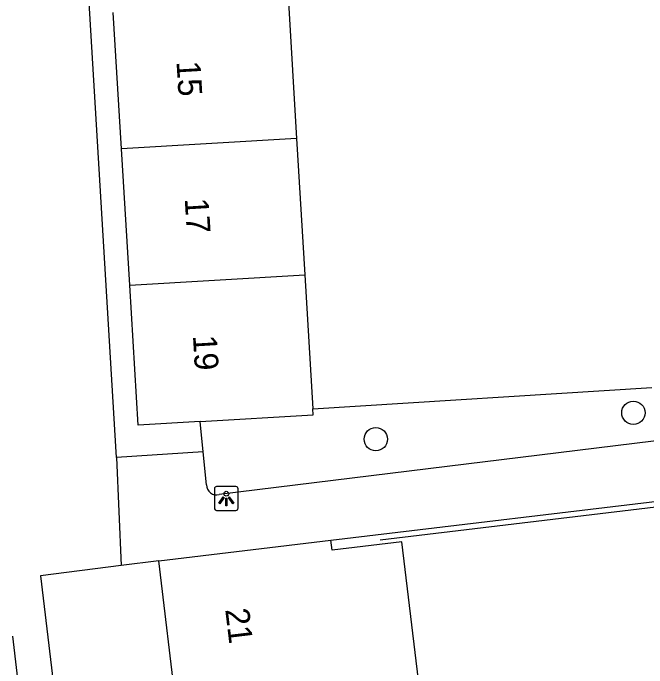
# Model space of a CAD drawing. Extents: x 159053 to 160041, y 380450 to 381422.
# Drawn here: x 159742.79 to 159769.36, y 381113.84 to 381141.29 of the extents above; entities that cross this region are included whole.
import ezdxf

# ---------------------------------------------------------------- set-up
doc = ezdxf.new("R2010")
doc.units = 0
for name, color, linetype in [('IMGEO_Boom', 7, 'Continuous'), ('IMGEO_Groenvoorziening', 7, 'Continuous'), ('IMGEO_Lichtpunt', 7, 'Continuous'), ('IMGEO_Muur', 7, 'Continuous'), ('IMGEO_Pand', 7, 'Continuous'), ('IMGEO_Pand_nummerreeks', 7, 'Continuous'), ('IMGEO_Voetpad_open', 7, 'Continuous')]:
    doc.layers.add(name, color=color, linetype=linetype)

msp = doc.modelspace()

# ---------------------------------------------------------------- linework, layer by layer
at = {"layer": 'IMGEO_Boom'}
for centre in [(159768.788, 381124.534), (159757.99, 381123.426)]:
    msp.add_circle(centre, 0.489, dxfattribs=at)
at = {"layer": 'IMGEO_Groenvoorziening'}
for points in [[(159755.352, 381124.697), (159769.569, 381125.594)], [(159750.76, 381122.893), (159750.631, 381124.165)]]:
    msp.add_lwpolyline(points, dxfattribs=at)
at = {"layer": 'IMGEO_Lichtpunt'}
for p, q in [((159752.127, 381121.438), (159751.319, 381121.438)), ((159752.127, 381121.438), (159751.319, 381121.438)), ((159751.225, 381121.343), (159751.225, 381120.536)), ((159751.225, 381121.343), (159751.225, 381120.536)), ((159752.221, 381120.536), (159752.221, 381121.343)), ((159752.221, 381120.536), (159752.221, 381121.343)), ((159751.319, 381120.442), (159752.127, 381120.442)), ((159751.319, 381120.442), (159752.127, 381120.442))]:
    msp.add_line(p, q, dxfattribs=at)
for points in [[(159751.599, 381121.007), (159751.638, 381120.979), (159751.45, 381120.717), (159751.412, 381120.744), (159751.599, 381121.007)], [(159751.701, 381120.959), (159751.748, 381120.959), (159751.748, 381120.637), (159751.701, 381120.637), (159751.701, 381120.959)], [(159751.811, 381120.979), (159751.849, 381121.006), (159752.036, 381120.744), (159751.997, 381120.716), (159751.811, 381120.979)]]:
    msp.add_lwpolyline(points, dxfattribs=at)
msp.add_circle((159751.724, 381121.141), 0.0994, dxfattribs=at)
for centre, start, end in [((159751.319, 381121.343), 90, 180), ((159751.319, 381121.343), 90, 180), ((159752.127, 381121.343), 0, 90), ((159752.127, 381121.343), 0, 90), ((159751.319, 381120.536), 180, 270), ((159751.319, 381120.536), 180, 270), ((159752.127, 381120.536), 270, 0), ((159752.127, 381120.536), 270, 360)]:
    msp.add_arc(centre, 0.0946, start, end, dxfattribs=at)
at = {"layer": 'IMGEO_Muur'}
msp.add_lwpolyline([(159770.669, 381120.686), (159758.172, 381119.187)], dxfattribs=at)
at = {"layer": 'IMGEO_Pand'}
for points in [[(159754.329, 381141.753), (159754.672, 381136.036)], [(159747.331, 381135.596), (159746.988, 381141.313)], [(159754.672, 381136.036), (159747.331, 381135.596)], [(159754.672, 381136.036), (159755.015, 381130.319)], [(159747.674, 381129.879), (159747.331, 381135.596)], [(159747.674, 381129.879), (159755.015, 381130.319)], [(159755.015, 381130.319), (159755.352, 381124.697)], [(159750.631, 381124.165), (159748.026, 381124.009), (159747.674, 381129.879)], [(159750.631, 381124.165), (159755.367, 381124.448), (159755.352, 381124.697)], [(159748.896, 381118.323), (159756.107, 381119.186)], [(159759.831, 381112.868), (159759.776, 381113.325), (159759.082, 381119.128), (159756.156, 381118.778), (159756.107, 381119.186)], [(159749.694, 381111.659), (159749.639, 381112.116), (159748.896, 381118.323)]]:
    msp.add_lwpolyline(points, dxfattribs=at)
at = {"layer": 'IMGEO_Voetpad_open'}
for points in [[(159747.118, 381122.653), (159743.572, 381181.753)], [(159773.618, 381123.83), (159751.428, 381121.105)], [(159750.76, 381122.893), (159747.118, 381122.653)], [(159750.9, 381121.516), (159750.76, 381122.893)], [(159747.118, 381122.653), (159747.316, 381118.125)], [(159756.107, 381119.186), (159771.317, 381121.013)], [(159748.896, 381118.323), (159747.316, 381118.125)], [(159747.316, 381118.125), (159743.929, 381117.699), (159752.656, 381044.718)], [(159742.765, 381115.163), (159746.813, 381080.552)]]:
    msp.add_lwpolyline(points, dxfattribs=at)
msp.add_arc((159751.31, 381121.498), 0.41, 177.4624, 286.7426, dxfattribs=at)

# ---------------------------------------------------------------- texts
at = {"layer": 'IMGEO_Pand_nummerreeks'}
for s, rotation, p in [('15', 273.4323, (159749.635, 381139.262)), ('17', 273.4323, (159749.98, 381133.514)), ('19', 273.4323, (159750.324, 381127.767)), ('21', 276.8237, (159751.677, 381116.288))]:
    msp.add_text(s, height=1, rotation=rotation, dxfattribs=at).set_placement(p)

doc.saveas('drawing.dxf')
